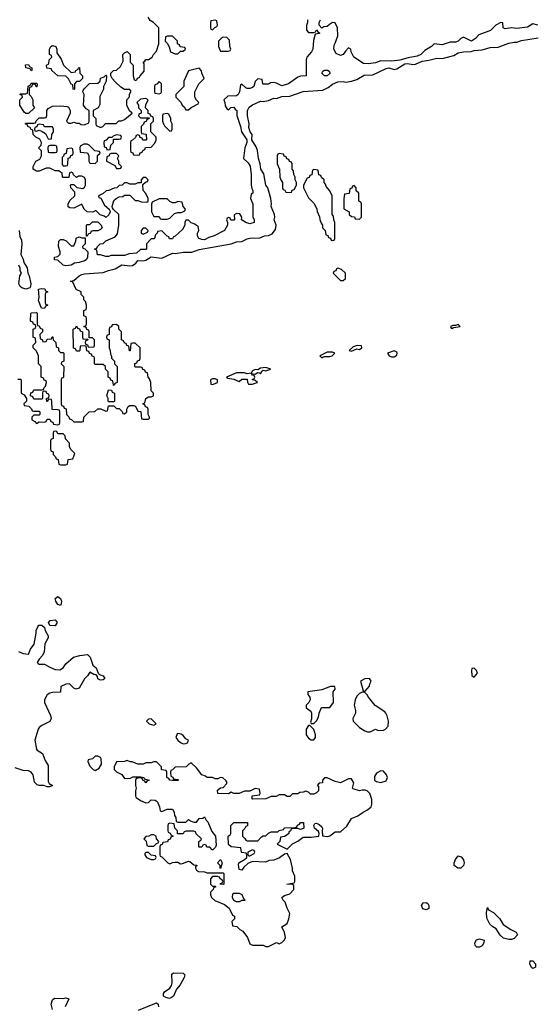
# Model space of a CAD drawing. Header units: inches. Extents: x 2601682 to 2755810, y 449311 to 584050.
# Tile 428 of 505: x 2701824 to 2705697, y 536749 to 544130. Entities that reach past the tile are written whole.
import ezdxf

# ---------------------------------------------------------------- set-up
doc = ezdxf.new("R2010")
doc.units = ezdxf.units.IN
doc.header["$MEASUREMENT"] = 0
doc.layers.add('C7503', color=7, linetype='Continuous')
doc.layers.add('C7504', color=7, linetype='Continuous')

msp = doc.modelspace()

# ---------------------------------------------------------------- linework, layer by layer
at = {"layer": 'C7503', "color": 2}
for points, elevation in [([(2702130, 539738), (2702110, 539745.2), (2702094, 539770), (2702090, 539792), (2702110, 539806), (2702130, 539791), (2702137.3, 539770), (2702136, 539750)], 2), ([(2702090, 539585.2), (2702049.3, 539589.3), (2702039, 539610), (2702053.2, 539626.8), (2702090.6, 539630.6), (2702104, 539610)], 2), ([(2705230, 539268), (2705214, 539266), (2705212, 539250), (2705212.7, 539212.7), (2705230, 539202), (2705255.3, 539230), (2705248, 539250)], 6), ([(2704446, 539190), (2704410, 539189.2), (2704378.8, 539170), (2704398, 539098), (2704410, 539094), (2704447.3, 539132.7), (2704448, 539150), (2704458, 539170)], 6), ([(2704186, 539130), (2704154, 539130), (2704090, 539105.2), (2703984.7, 539090), (2703984.7, 539070), (2703998, 539050), (2704001, 539030), (2703992, 539010), (2703971.3, 538990), (2703971.3, 538970), (2704006, 538946), (2704012, 538930), (2704012, 538888), (2704004.7, 538864.7), (2704010, 538854), (2704030, 538854), (2704050, 538874), (2704058, 538890), (2704067.3, 538912.7), (2704068, 538932), (2704087.3, 538972.7), (2704150, 538974), (2704175.3, 539010), (2704174, 539090), (2704188.7, 539110)], 6), ([(2704390, 539088), (2704370, 539078), (2704350, 539058), (2704338, 539030), (2704332, 538990), (2704342, 538950), (2704342, 538930), (2704322, 538890), (2704324.7, 538870), (2704370, 538824.7), (2704410, 538798), (2704430, 538791.3), (2704450, 538792), (2704490, 538812), (2704510, 538802), (2704550, 538804.7), (2704566, 538810), (2704587.3, 538832.7), (2704588, 538870), (2704578, 538910), (2704568, 538930), (2704560.4, 538940.4), (2704488.9, 538988.9), (2704438, 539050), (2704428.4, 539068.4), (2704410, 539086)], 6), ([(2702810, 538888), (2702790, 538886), (2702774, 538870), (2702794, 538850), (2702830, 538842), (2702846, 538850)], 6), ([(2703010, 538778), (2703004.9, 538775.1), (2702994.9, 538750), (2703008.7, 538728.7), (2703030, 538710.6), (2703050, 538702), (2703070, 538702.8), (2703082, 538710), (2703088.7, 538730), (2703070, 538739.3), (2703050, 538763.7), (2703034.3, 538774.3)], 6), ([(2703998, 538838), (2703990, 538838), (2703972, 538810), (2703971, 538770), (2703990, 538742.8), (2704010, 538730.8), (2704030, 538732), (2704042, 538750), (2704042, 538770), (2704034.6, 538794.6), (2704028.7, 538808.7)], 6), ([(2702410, 538608), (2702390, 538608), (2702370, 538588), (2702338, 538582), (2702334, 538570), (2702350, 538534), (2702374, 538510), (2702390, 538502), (2702420.4, 538519.6), (2702438, 538550), (2702435.3, 538590), (2702430, 538598)], 6), ([(2702630, 538575.3), (2702610, 538568.7), (2702550, 538566), (2702532, 538530), (2702532, 538510), (2702550, 538492), (2702590, 538472), (2702610, 538442), (2702655.3, 538444.7), (2702672.7, 538452.7), (2702730, 538454), (2702754, 538450), (2702758, 538438), (2702794, 538430), (2702778, 538422), (2702770, 538408), (2702762, 538422), (2702746, 538430), (2702742, 538442), (2702730, 538446), (2702698, 538442), (2702692.7, 538427.3), (2702692, 538390), (2702698, 538370), (2702691.3, 538350), (2702691.3, 538310), (2702698, 538298), (2702730, 538276), (2702770, 538258), (2702790, 538262), (2702810, 538282), (2702839.6, 538279.6), (2702854, 538270), (2702859.6, 538259.6), (2702872, 538230), (2702878, 538198), (2702890, 538194), (2702928.7, 538211.3), (2702970, 538212), (2702982, 538190), (2702983.6, 538163.6), (2702994, 538150), (2702998, 538118), (2703010, 538114), (2703070, 538114), (2703090, 538134), (2703103.6, 538123.6), (2703130, 538114), (2703150, 538114), (2703170, 538142), (2703196.4, 538143.6), (2703210, 538154), (2703222, 538130), (2703235.3, 538115.3), (2703264.7, 538044.7), (2703292, 538010), (2703298, 537942), (2703292.7, 537927.3), (2703272.7, 537907.3), (2703267.3, 537907.3), (2703250, 537926), (2703227.3, 537927.3), (2703222, 537942), (2703210, 537946), (2703198, 537942), (2703190, 537926), (2703170, 537926), (2703166, 537930), (2703166, 537970), (2703182, 537978), (2703186, 537990), (2703147.3, 538027.3), (2703142, 538042), (2703130, 538046), (2703070, 538046), (2703058, 538042), (2703050, 538026), (2703010, 538026), (2703006, 538030), (2703006, 538050), (2702986, 538070), (2702982, 538102), (2702950, 538106), (2702938, 538102), (2702934, 538090), (2702934, 538050), (2702938, 538038), (2702952.7, 538032.7), (2702958, 538018), (2702974, 538010), (2702958, 538002), (2702952.7, 537987.3), (2702938, 537982), (2702932.7, 537967.3), (2702898, 537962), (2702892.7, 537947.3), (2702878, 537942), (2702874, 537930), (2702874, 537870), (2702878, 537858), (2702890, 537854), (2702934, 537810), (2702950, 537802), (2702968.4, 537811.6), (2702990, 537814), (2703010, 537814), (2703030, 537802), (2703043.6, 537803.6), (2703090, 537822), (2703099.6, 537819.6), (2703130, 537794), (2703152.7, 537792.7), (2703152.7, 537787.3), (2703142, 537778), (2703142, 537770), (2703150, 537754), (2703163.6, 537743.6), (2703210, 537742), (2703230, 537734), (2703350, 537734), (2703354, 537730), (2703354, 537650), (2703350, 537646), (2703328, 537648), (2703330, 537654), (2703342, 537658), (2703346, 537670), (2703342, 537682), (2703326, 537690), (2703322, 537702), (2703310, 537706), (2703270, 537706), (2703254, 537690), (2703254, 537650), (2703270, 537634), (2703290, 537634), (2703294, 537630), (2703278, 537622), (2703274, 537610), (2703254, 537590), (2703254, 537570), (2703262, 537550), (2703286.4, 537526.4), (2703358, 537498), (2703394, 537470), (2703418, 537418), (2703434, 537410), (2703434, 537390), (2703414, 537370), (2703418, 537338), (2703451.6, 537331.6), (2703474, 537310), (2703496.9, 537296.9), (2703531.3, 537250), (2703550, 537202), (2703570, 537192), (2703650, 537191.3), (2703670, 537182), (2703690, 537182), (2703748.4, 537211.6), (2703770, 537202), (2703790, 537212), (2703810, 537232), (2703817.2, 537250), (2703810, 537286), (2703788, 537330), (2703830, 537354), (2703842, 537390), (2703848, 537430), (2703828, 537470), (2703813.6, 537513.6), (2703798, 537530), (2703788, 537550), (2703810, 537564.7), (2703850, 537578), (2703878, 537610), (2703878, 537638), (2703870, 537646), (2703826, 537650), (2703882, 537658), (2703886, 537670), (2703886, 537710), (2703869.1, 537749.1), (2703868.9, 537768.9), (2703854.8, 537834.8), (2703830, 537878), (2703810, 537875.3), (2703772.3, 537847.7), (2703730, 537829.3), (2703694.4, 537825.6), (2703665.4, 537814.6), (2703570, 537818), (2703535.3, 537804.7), (2703503.5, 537776.5), (2703490, 537755.3), (2703470, 537758), (2703463.1, 537796.9), (2703466, 537810), (2703510, 537834), (2703526, 537850), (2703526, 537870), (2703522, 537882), (2703490, 537886), (2703486, 537890), (2703482, 537922), (2703410, 537928.7), (2703390, 537946), (2703386, 538010), (2703402, 538018), (2703406, 538030), (2703406, 538090), (2703430, 538112), (2703532.7, 538112.7), (2703532.7, 538087.3), (2703518, 538082), (2703512.7, 538067.3), (2703494, 538050), (2703494, 538010), (2703512.7, 537992.7), (2703518, 537978), (2703530, 537974), (2703610, 537974), (2703636.4, 538003.6), (2703648.4, 538011.6), (2703670, 538012), (2703690, 538032), (2703710, 538042), (2703758, 538042), (2703768.4, 538051.6), (2703802, 538058), (2703806, 538070), (2703812.7, 538072.7), (2703890, 538074), (2703902, 538078), (2703907.3, 538092.7), (2703922, 538098), (2703928.4, 538111.6), (2703951.6, 538111.6), (2703954, 538070), (2703950, 538066), (2703930, 538058), (2703910, 538066), (2703870, 538066), (2703858, 538062), (2703854, 538050), (2703842, 538038), (2703842, 538030), (2703830, 538018), (2703810, 538006), (2703778, 538002), (2703774, 537970), (2703754, 537950), (2703830, 537912), (2703869.3, 537950.7), (2703909.3, 537970.7), (2703950, 538002), (2704010, 538002.8), (2704066, 538010), (2704068.7, 538030), (2704063.1, 538043.1), (2704034, 538070), (2704028, 538090), (2704036.4, 538103.6), (2704050, 538106), (2704070, 538097.3), (2704090, 538078), (2704094.8, 538070), (2704091, 538050), (2704092.7, 538012.7), (2704130, 538006), (2704150, 538011), (2704190, 538041), (2704230, 538042), (2704275.5, 538084.5), (2704310, 538142), (2704358, 538162), (2704398, 538190), (2704430, 538206), (2704459, 538230), (2704464, 538250), (2704463.1, 538283.1), (2704448, 538330), (2704428.9, 538348.9), (2704413.6, 538353.6), (2704390, 538354), (2704370, 538348.7), (2704323.1, 538363.1), (2704318, 538370), (2704328, 538410), (2704310, 538438), (2704290, 538438), (2704230, 538408.7), (2704190, 538418), (2704130, 538446), (2704110, 538446), (2704094, 538430), (2704094, 538410), (2704070, 538406), (2704054, 538390), (2704063.6, 538383.6), (2704064.9, 538350), (2704050, 538332.7), (2704030, 538324.5), (2704003.2, 538323.2), (2703990, 538338), (2703970, 538346), (2703950, 538338), (2703923.6, 538336.4), (2703910, 538326), (2703870, 538326), (2703850, 538306), (2703830, 538306), (2703810, 538318), (2703770, 538318), (2703747.3, 538307.3), (2703710, 538306), (2703670, 538288), (2703570, 538286), (2703566, 538290), (2703567.3, 538312.7), (2703622, 538318), (2703626, 538330), (2703622, 538362), (2703590, 538366), (2703550, 538346), (2703510, 538346), (2703470, 538328), (2703430, 538328), (2703410, 538338), (2703390, 538326), (2703308.4, 538328.4), (2703307.3, 538352.7), (2703328.4, 538371.6), (2703350, 538374), (2703376.4, 538403.6), (2703376.4, 538416.4), (2703370, 538426), (2703347.3, 538447.3), (2703330, 538448), (2703310, 538438), (2703290, 538438), (2703270, 538448), (2703230, 538448), (2703218, 538458), (2703190, 538468.7), (2703150, 538522), (2703110, 538558), (2703091.6, 538548.4), (2703071.6, 538528.4), (2702990, 538526), (2702970, 538506), (2702958, 538502), (2702954, 538490), (2702958, 538458), (2702972, 538452), (2702978, 538438), (2703010, 538434), (2703014, 538430), (2703010, 538426), (2702970, 538426), (2702948.4, 538428.4), (2702942, 538442), (2702926, 538450), (2702926, 538490), (2702922, 538502), (2702890, 538506), (2702886, 538510), (2702886, 538530), (2702850, 538566), (2702830, 538566), (2702810, 538558), (2702770, 538558), (2702750, 538548), (2702710, 538548), (2702667.3, 538567.3), (2702652.7, 538567.3)], 6), ([(2704530, 538498), (2704498, 538482), (2704482.8, 538457.2), (2704484.7, 538430), (2704498, 538418), (2704530, 538411), (2704570, 538424.7), (2704582, 538450), (2704574, 538470), (2704550, 538495.3)], 6), ([(2702830, 538018), (2702810, 538018), (2702791.6, 538008.4), (2702770, 538006), (2702754, 537990), (2702771.6, 537971.6), (2702778, 537938), (2702790, 537934), (2702830, 537934), (2702850, 537954), (2702862, 537958), (2702866, 537970), (2702848.4, 537988.4), (2702846, 538010)], 6), ([(2702790, 537886), (2702770, 537886), (2702762, 537878), (2702762, 537870), (2702774, 537850), (2702810, 537834), (2702830, 537834), (2702842, 537838), (2702846, 537850), (2702842, 537862), (2702810, 537866)], 6), ([(2703570, 537906), (2703534, 537890), (2703534, 537870), (2703542, 537862), (2703550, 537862), (2703582, 537878), (2703586, 537890), (2703582, 537902)], 6), ([(2703330, 537766), (2703326, 537770), (2703326, 537790), (2703308, 537810), (2703330, 537834), (2703342, 537810)], 6), ([(2705130, 537769), (2705109.3, 537769.3), (2705082, 537790), (2705082, 537810), (2705090, 537834), (2705110, 537862), (2705134.4, 537854.4), (2705150.7, 537830.7), (2705156, 537810), (2705150.8, 537789.2)], 2), ([(2703450, 537518), (2703430, 537526), (2703418, 537550), (2703422, 537578), (2703430, 537582), (2703470, 537582), (2703490, 537572), (2703502, 537542), (2703514, 537530), (2703510, 537526), (2703490, 537526), (2703470, 537518)], 6), ([(2704870, 537458), (2704845.2, 537465.2), (2704835.3, 537490), (2704848, 537510), (2704870, 537511.3), (2704883.6, 537503.6), (2704892, 537490), (2704890, 537468)], 2), ([(2705490, 537234), (2705450, 537244.5), (2705426.2, 537266.2), (2705395.6, 537315.6), (2705369.7, 537329.7), (2705348.2, 537348.2), (2705326.3, 537393.7), (2705324, 537436), (2705330, 537474), (2705338, 537458), (2705376.9, 537436.9), (2705422, 537390), (2705447.5, 537347.5), (2705504.7, 537310), (2705544.7, 537290), (2705556, 537270), (2705530, 537242.7), (2705510, 537235.1)], 2), ([(2705270, 537177), (2705250, 537178), (2705243.5, 537183.5), (2705238, 537190), (2705236.2, 537210), (2705248.4, 537231.6), (2705270, 537240.5), (2705304.7, 537230), (2705304, 537210), (2705290, 537186.6)], 2), ([(2705670, 537018), (2705663.1, 537023.1), (2705649.1, 537049.1), (2705650, 537074), (2705670, 537074), (2705691.1, 537051.1), (2705690, 537026)], 2), ([(2702946.8, 536793.2), (2702918.9, 536798.9), (2702902.7, 536810), (2702902.7, 536830), (2702910, 536841), (2702949.2, 536870), (2702962.7, 536890), (2702967, 536910), (2702964.7, 536975.3), (2702976.4, 536983.6), (2703050, 536981), (2703061, 536970), (2703057.3, 536950), (2703025.8, 536894.2), (2702998.8, 536861.2), (2702978, 536810), (2702970, 536804)], 2)]:
    msp.add_lwpolyline(points, close=True, dxfattribs=dict(at, elevation=elevation))
at = {"layer": 'C7503', "color": 2, "elevation": 2}
for points in [[(2701814.4, 539394.4), (2701850, 539378), (2701890, 539374), (2701906, 539410), (2701932.5, 539447.5), (2701948.7, 539530), (2701948.7, 539551.3), (2701960.4, 539579.6), (2701968.4, 539591.6), (2701990, 539592), (2702010, 539574), (2702014.8, 539550), (2702038, 539510), (2702036.9, 539496.9), (2702013.4, 539450), (2702007.3, 539390), (2701995.5, 539364.5), (2701970, 539335.3), (2701956, 539310), (2701962.5, 539302.5), (2701970, 539298.8), (2702010, 539298.8), (2702050, 539274.8), (2702090, 539258.8), (2702125.2, 539254.8), (2702148.7, 539270), (2702170, 539302), (2702228, 539350), (2702275.5, 539364.5), (2702331.1, 539371.1), (2702351.3, 539350), (2702371.1, 539291.1), (2702398, 539270), (2702411.6, 539231.6), (2702422, 539222), (2702450, 539212), (2702462, 539190), (2702450, 539182), (2702430, 539178), (2702408.7, 539188.7), (2702407.3, 539207.3), (2702398, 539218), (2702380.4, 539220.4), (2702350, 539238), (2702332, 539210), (2702310, 539188), (2702270, 539118), (2702246, 539110), (2702230, 539118), (2702198, 539150), (2702170, 539149.2), (2702131.3, 539130), (2702130, 539089), (2702070, 539085.2), (2702050, 539081.2), (2702030.7, 539069.3), (2702011, 539030), (2702011, 539010), (2702054.4, 538914.4), (2702058.8, 538890), (2702050.5, 538869.5), (2701990, 538838.4), (2701970, 538822.7), (2701961.6, 538810), (2701936.4, 538730), (2701950, 538662), (2701954.8, 538654.8), (2701996, 538630), (2702015.9, 538575.9), (2702038, 538538), (2702038, 538418), (2702044.7, 538404.7), (2702070.6, 538389.4), (2702050, 538378), (2702030, 538378), (2702006, 538390), (2701970, 538389.2), (2701954.5, 538394.5), (2701934.5, 538414.5), (2701925.2, 538470), (2701909, 538490), (2701890, 538499.5), (2701850, 538502), (2701790, 538520.7)], [(2702069, 536710), (2702059, 536750), (2702070, 536782), (2702086, 536794), (2702150, 536791), (2702170, 536796), (2702192, 536790), (2702166, 536730)], [(2702714.2, 536705.8), (2702850, 536760.7), (2702862.8, 536750), (2702864.9, 536730)]]:
    msp.add_lwpolyline(points, dxfattribs=at)
at = {"layer": 'C7504', "color": 2, "elevation": 6}
for points in [[(2703982, 544130), (2703982, 544110), (2703972.7, 544087.3), (2703972.7, 544052.7), (2703990, 544034), (2704030, 544034), (2704042, 544038), (2704050, 544054), (2704058, 544038), (2704074, 544030), (2704070, 544026), (2704038, 544022), (2704026.8, 543973.2), (2704021, 543910), (2704010.6, 543889.4), (2703976, 543850), (2703971, 543830), (2703972, 543710), (2703930, 543706), (2703910, 543698), (2703838, 543650), (2703790, 543634), (2703750, 543655.3), (2703730, 543658), (2703703.6, 543656.4), (2703690, 543646), (2703650, 543646), (2703646, 543650), (2703642, 543682), (2703610, 543686), (2703590, 543666), (2703578, 543630), (2703570, 543622), (2703550, 543615.3), (2703530, 543615.3), (2703518, 543618), (2703490, 543646), (2703478, 543642), (2703472, 543590), (2703462, 543570), (2703450, 543558), (2703383.6, 543556.4), (2703354, 543530), (2703362, 543510), (2703363.6, 543483.6), (2703378, 543458), (2703390, 543454), (2703407.3, 543472.7), (2703430, 543474), (2703438, 543458), (2703450.8, 543450), (2703451.6, 543411.6), (2703478, 543330), (2703486, 543290), (2703526, 543230), (2703526, 543210), (2703511, 543170), (2703502, 543090), (2703536.9, 543056.9), (2703550.7, 543030.7), (2703558, 542970), (2703558, 542890), (2703563.6, 542863.6), (2703571.3, 542850), (2703571.1, 542828.9), (2703558, 542822), (2703554, 542790), (2703571.3, 542750), (2703571.6, 542651.6), (2703582, 542630), (2703582, 542610), (2703550, 542599), (2703518, 542610), (2703486, 542630), (2703488, 542650), (2703475.3, 542675.3), (2703450, 542678), (2703432.7, 542667.3), (2703434, 542630), (2703430, 542626), (2703407.3, 542627.3), (2703402, 542642), (2703390, 542646), (2703378, 542642), (2703374, 542630), (2703382, 542610), (2703382, 542590), (2703358, 542550), (2703282, 542510), (2703243, 542497), (2703210, 542479.3), (2703190, 542481.2), (2703168, 542490), (2703158, 542510), (2703158, 542530), (2703166, 542550), (2703162, 542582), (2703150, 542586), (2703138, 542598), (2703110, 542606), (2703090, 542626), (2703070, 542626), (2703062, 542610), (2703062, 542590), (2703043.6, 542556.4), (2702990, 542506), (2702978, 542502), (2702970, 542486), (2702947.3, 542487.3), (2702942, 542502), (2702930, 542506), (2702890, 542546), (2702858, 542542), (2702854, 542530), (2702842, 542518), (2702834, 542490), (2702830, 542486), (2702810, 542486), (2702774, 542450), (2702774, 542410), (2702770, 542406), (2702730, 542406), (2702699.6, 542380.4), (2702645.4, 542374.6), (2702610, 542362), (2702510, 542362), (2702490, 542355.3), (2702470, 542355.3), (2702430, 542368), (2702407.3, 542367.3), (2702402, 542402), (2702386, 542410), (2702402, 542418), (2702406, 542430), (2702426, 542450), (2702450, 542452), (2702470, 542472), (2702539, 542501), (2702556.4, 542523.6), (2702568, 542590), (2702566, 542670), (2702527.3, 542707.3), (2702520.4, 542720.4), (2702518, 542730), (2702530, 542774), (2702546, 542790), (2702570, 542802), (2702596.4, 542803.6), (2702610, 542814), (2702650, 542814), (2702690, 542774), (2702710, 542774), (2702736.4, 542763.6), (2702778, 542762), (2702786, 542770), (2702786, 542790), (2702770, 542826), (2702748.4, 542848.4), (2702746, 542894), (2702767.3, 542912.7), (2702782, 542918), (2702786, 542930), (2702770, 542946), (2702750, 542946), (2702734, 542930), (2702734, 542906), (2702710, 542906), (2702690, 542898), (2702650, 542898), (2702630, 542906), (2702610, 542906), (2702591.6, 542888.4), (2702570, 542886), (2702551.6, 542868.4), (2702532.7, 542867.3), (2702491.6, 542848.4), (2702472.7, 542847.3), (2702450, 542826), (2702414, 542810), (2702418, 542798), (2702432.7, 542792.7), (2702459.6, 542739.6), (2702494, 542710), (2702499.6, 542699.6), (2702502, 542690), (2702492.7, 542667.3), (2702470, 542646), (2702456.4, 542656.4), (2702427.3, 542667.3), (2702396.4, 542696.4), (2702390, 542698), (2702372, 542688), (2702329, 542689), (2702308, 542710), (2702290, 542746), (2702230, 542718), (2702200.4, 542720.4), (2702188, 542728), (2702188, 542750), (2702203.1, 542776.9), (2702238, 542810), (2702236.4, 542836.4), (2702208.4, 542868.4), (2702206, 542890), (2702210, 542894), (2702230, 542894), (2702252.7, 542872.7), (2702296.4, 542863.6), (2702310, 542874), (2702318, 542890), (2702318, 542930), (2702310, 542946), (2702290, 542958), (2702263.6, 542956.4), (2702250, 542946), (2702227.3, 542967.3), (2702222, 542982), (2702210, 542986), (2702198, 542982), (2702192.7, 542947.3), (2702150, 542946), (2702146, 542950), (2702142, 542982), (2702130, 542986), (2702118, 542998), (2702090, 542998), (2702050, 543018), (2702023.6, 543016.4), (2701970, 542994), (2701950, 542995.3), (2701926, 543010), (2701926, 543030), (2701946, 543070), (2701974.6, 543085.4), (2701988, 543110), (2701987.3, 543147.3), (2701966, 543170), (2701986, 543190), (2701988, 543210), (2701974.6, 543234.6), (2701946, 543250), (2701926, 543270), (2701922, 543302), (2701910, 543306), (2701902, 543322), (2701886, 543330), (2701882, 543342), (2701866, 543350), (2701870, 543354), (2701930, 543354), (2701942, 543358), (2701947.3, 543372.7), (2701970, 543394), (2702010, 543394), (2702022, 543398), (2702027.3, 543412.7), (2702028, 543450), (2702036.4, 543463.6), (2702070, 543482), (2702130, 543484.7), (2702179.6, 543479.6), (2702190, 543474), (2702202, 543450), (2702202, 543430), (2702174, 543370), (2702190, 543354), (2702210, 543354), (2702230, 543362), (2702250, 543354), (2702270, 543354), (2702283.6, 543343.6), (2702310, 543342), (2702342, 543358), (2702346, 543370), (2702346, 543450), (2702321.2, 543461.2), (2702302, 543490), (2702308, 543570), (2702298, 543590), (2702300.4, 543599.6), (2702307.3, 543612.7), (2702347.3, 543652.7), (2702410, 543654), (2702426, 543670), (2702428.9, 543691.1), (2702458, 543702), (2702470, 543714), (2702474, 543710), (2702472, 543670), (2702452, 543630), (2702452, 543610), (2702425.4, 543554.6), (2702424.7, 543495.3), (2702411.1, 543468.9), (2702374, 543450), (2702374, 543410), (2702394, 543390), (2702394, 543350), (2702398, 543338), (2702430, 543322), (2702446, 543330), (2702468.4, 543351.6), (2702547.3, 543352.7), (2702568.4, 543371.6), (2702587.3, 543372.7), (2702610, 543382), (2702666, 543430), (2702647.3, 543447.3), (2702628, 543490), (2702626, 543530), (2702647.3, 543552.7), (2702648, 543572), (2702658, 543590), (2702656.4, 543596.4), (2702650, 543606), (2702610, 543606), (2702583.1, 543623.1), (2702541.2, 543661.2), (2702518, 543690), (2702506, 543710), (2702506, 543730), (2702526, 543750), (2702550, 543752), (2702580.4, 543779.6), (2702600.4, 543819.6), (2702598, 543870), (2702610, 543882), (2702630, 543892), (2702652, 543870), (2702652.7, 543812.7), (2702674, 543790), (2702674, 543710), (2702682, 543682), (2702690, 543674), (2702702, 543678), (2702707.3, 543692.7), (2702722, 543698), (2702726, 543710), (2702756.4, 543743.6), (2702758, 543798), (2702748.4, 543811.6), (2702762, 543818), (2702768.4, 543831.6), (2702790, 543832), (2702818, 543850), (2702828, 543870), (2702850, 543894), (2702866, 543950), (2702866, 544070), (2702826, 544110), (2702803.1, 544123.1), (2702788, 544150)], [(2705708.1, 544088.1), (2705670, 544098), (2705630, 544073.2), (2705550, 544064), (2705510, 544069.2), (2705462, 544062), (2705448.4, 544068.4), (2705446, 544106), (2705430, 544108), (2705394, 544090), (2705354, 544050), (2705264.7, 544015.3), (2705242, 543990), (2705210, 543968.7), (2705150, 543998), (2705130, 543988), (2705110, 543968.7), (2705090, 543962), (2705050, 543961.2), (2704990, 543942), (2704930, 543948), (2704910.9, 543929.1), (2704860.7, 543899.3), (2704830, 543869), (2704804.5, 543855.5), (2704735.9, 543844.1), (2704673.2, 543826.8), (2704610, 543819.5), (2704530, 543821.2), (2704490, 543806), (2704438, 543798), (2704400.4, 543800.4), (2704328.9, 543848.9), (2704308.4, 543888.4), (2704306, 543910), (2704290, 543918), (2704266.4, 543893.6), (2704250, 543868), (2704230, 543862), (2704196.4, 543876.4), (2704178, 543910), (2704180.4, 543939.6), (2704190, 543954), (2704208, 544010), (2704206, 544070), (2704190, 544106), (2704170, 544108), (2704145.4, 544094.6), (2704130, 544078), (2704104.7, 544075.3), (2704090, 544066), (2704068, 544088), (2704068, 544110), (2704078, 544130)], [(2701810, 541434), (2701830, 541434), (2701834, 541430), (2701834, 541330), (2701858, 541318), (2701874, 541290), (2701874, 541270), (2701854, 541250), (2701858, 541238), (2701892.7, 541232.7), (2701912.7, 541212.7), (2701918, 541198), (2701930, 541194), (2701970, 541194), (2701974, 541190), (2701974, 541170), (2701970, 541166), (2701930, 541166), (2701914, 541150), (2701914, 541130), (2701938, 541118), (2701950, 541102), (2701970, 541114), (2702007.3, 541112.7), (2702022, 541118), (2702030, 541134), (2702050, 541134), (2702058, 541118), (2702072.7, 541112.7), (2702078, 541098), (2702110, 541094), (2702122, 541098), (2702126, 541110), (2702126, 541190), (2702122, 541202), (2702110, 541206), (2702067.3, 541207.3), (2702066, 541270), (2702062, 541282), (2702050, 541286), (2702038, 541282), (2702032.7, 541267.3), (2702027.3, 541267.3), (2702026, 541290), (2702042, 541298), (2702046, 541310), (2702042, 541322), (2702027.3, 541327.3), (2702022, 541342), (2702010, 541346), (2701998, 541342), (2701994, 541330), (2701994, 541290), (2701990, 541286), (2701930, 541286), (2701922, 541302), (2701906, 541310), (2701907.3, 541332.7), (2701922, 541338), (2701930, 541354), (2701990, 541354), (2702002, 541358), (2702007.3, 541372.7), (2702018, 541382), (2702026, 541410), (2702022, 541422), (2702007.3, 541427.3), (2702002, 541442), (2701986, 541450), (2701986, 541530), (2701966, 541550), (2701966, 541610), (2701950, 541646), (2701926, 541670), (2701926, 541690), (2701946, 541710), (2701942, 541742), (2701926, 541750), (2701926, 541810), (2701942, 541818), (2701946, 541830), (2701942, 541842), (2701927.3, 541847.3), (2701922, 541862), (2701906, 541870), (2701907.3, 541927.3), (2701912, 541932), (2701950, 541934), (2701954, 541930), (2701954, 541850), (2701958, 541838), (2701970, 541834), (2701978, 541818), (2701994, 541810), (2701994, 541790), (2701974, 541770), (2701978, 541738), (2701992.7, 541732.7), (2701998, 541718), (2702010, 541714), (2702022, 541718), (2702030, 541734), (2702062, 541738), (2702067.3, 541752.7), (2702072.7, 541752.7), (2702074, 541730), (2702094, 541710), (2702098, 541678), (2702114, 541670), (2702114, 541650), (2702130, 541634), (2702150, 541634), (2702154, 541630), (2702154, 541570), (2702138, 541562), (2702134, 541550), (2702154, 541530), (2702152.7, 541452.7), (2702150, 541446), (2702138, 541442), (2702134, 541430), (2702134, 541250), (2702138, 541238), (2702152.7, 541232.7), (2702158, 541218), (2702172.7, 541212.7), (2702174, 541170), (2702192.7, 541152.7), (2702198, 541138), (2702212.7, 541132.7), (2702230, 541114), (2702290, 541114), (2702302, 541118), (2702306, 541150), (2702346, 541190), (2702387.3, 541192.7), (2702410, 541212), (2702431.6, 541211.6), (2702470, 541194), (2702482, 541198), (2702490, 541234), (2702530, 541234), (2702550, 541214), (2702570, 541214), (2702592.7, 541192.7), (2702598, 541178), (2702610, 541174), (2702626, 541190), (2702626, 541210), (2702638, 541230), (2702650, 541238), (2702678, 541238), (2702692.7, 541232.7), (2702710, 541194), (2702732.7, 541192.7), (2702738, 541138), (2702750, 541134), (2702790, 541134), (2702798, 541142), (2702798, 541150), (2702786, 541170), (2702786, 541210), (2702782, 541222), (2702767.3, 541227.3), (2702762, 541242), (2702746, 541250), (2702762, 541258), (2702768.7, 541291.3), (2702790, 541302), (2702810, 541302), (2702826, 541310), (2702826, 541330), (2702808.4, 541348.4), (2702806, 541410), (2702796.4, 541436.4), (2702786, 541450), (2702782, 541482), (2702767.3, 541487.3), (2702762, 541502), (2702747.3, 541507.3), (2702742, 541522), (2702730, 541526), (2702690, 541526), (2702686, 541530), (2702687.3, 541552.7), (2702702, 541558), (2702707.3, 541572.7), (2702722, 541578), (2702726, 541590), (2702726, 541670), (2702690, 541706), (2702670, 541706), (2702658, 541702), (2702651.6, 541648.4), (2702647.3, 541647.3), (2702642, 541682), (2702627.3, 541687.3), (2702622, 541702), (2702610, 541706), (2702602, 541722), (2702586, 541730), (2702586, 541790), (2702566, 541810), (2702566, 541830), (2702550, 541846), (2702518, 541842), (2702512.7, 541827.3), (2702498, 541822), (2702494, 541810), (2702494, 541770), (2702478, 541762), (2702474, 541750), (2702478, 541738), (2702494, 541730), (2702494, 541670), (2702502, 541650), (2702503.6, 541623.6), (2702512.7, 541607.3), (2702512.7, 541592.7), (2702534, 541570), (2702534, 541550), (2702554, 541530), (2702554, 541410), (2702538, 541402), (2702532.7, 541387.3), (2702526, 541390), (2702522, 541422), (2702507.3, 541427.3), (2702502, 541442), (2702486, 541450), (2702486, 541490), (2702466, 541510), (2702466, 541530), (2702450, 541546), (2702390, 541546), (2702386, 541550), (2702386, 541590), (2702382, 541602), (2702367.3, 541607.3), (2702362, 541622), (2702347.3, 541627.3), (2702342, 541642), (2702327.3, 541647.3), (2702322, 541682), (2702310, 541686), (2702278, 541682), (2702274, 541650), (2702270, 541646), (2702250, 541646), (2702242, 541662), (2702227.3, 541667.3), (2702226, 541810), (2702242, 541818), (2702250, 541834), (2702258, 541818), (2702272.7, 541812.7), (2702278, 541798), (2702294, 541790), (2702294, 541750), (2702298, 541738), (2702334, 541734), (2702332.7, 541727.3), (2702318, 541722), (2702314, 541710), (2702318, 541698), (2702332.7, 541692.7), (2702338, 541678), (2702350, 541674), (2702382, 541678), (2702386, 541690), (2702386, 541730), (2702370, 541746), (2702346, 541746), (2702346, 541790), (2702342, 541802), (2702327.3, 541807.3), (2702322, 541822), (2702306, 541830), (2702322, 541838), (2702326, 541850), (2702326, 541890), (2702322, 541902), (2702306, 541910), (2702306, 541950), (2702322, 541958), (2702326, 541970), (2702326, 541990), (2702316.4, 542016.4), (2702306, 542030), (2702306, 542050), (2702286, 542070), (2702286, 542090), (2702247.3, 542107.3), (2702222, 542162), (2702206, 542170), (2702230, 542174), (2702268.7, 542210), (2702290, 542221), (2702310, 542226), (2702450, 542236), (2702490, 542250.7), (2702538.6, 542261.4), (2702590, 542291), (2702650, 542284.9), (2702670, 542287.3), (2702694.8, 542305.2), (2702710, 542324.7), (2702750, 542321), (2702770, 542326), (2702809, 542351), (2702890, 542342.8), (2702970, 542378.8), (2702990, 542376), (2703052.5, 542387.5), (2703113.8, 542386.2), (2703170, 542407.3), (2703410, 542450.5), (2703450, 542463.8), (2703490, 542467.3), (2703530, 542488), (2703550, 542493.1), (2703624.8, 542495.2), (2703658, 542510), (2703690, 542513.1), (2703715.8, 542524.2), (2703742.4, 542557.6), (2703746, 542590), (2703732.7, 542630), (2703737.2, 542650), (2703733.2, 542670), (2703709.5, 542730), (2703712.7, 542750), (2703707.3, 542790), (2703683.7, 542870), (2703669.7, 542890), (2703655.3, 542975.3), (2703632.3, 543010), (2703627, 543050), (2703614.5, 543090), (2703606.6, 543150), (2703596.9, 543176.9), (2703565.2, 543230), (2703566, 543270), (2703552.3, 543290), (2703542.4, 543322.4), (2703542.9, 543350), (2703532, 543410), (2703532.3, 543450), (2703545.1, 543474.9), (2703570, 543492.7), (2703630, 543519.1), (2703650, 543517.3), (2703690, 543524), (2703730, 543540.7), (2703750, 543539.1), (2703790, 543554), (2703850, 543557.3), (2703950, 543592.7), (2704097.5, 543602.5), (2704137.5, 543622.5), (2704170, 543646.8), (2704210, 543663), (2704250, 543667.3), (2704270, 543660.7), (2704312.1, 543667.9), (2704350, 543682), (2704407, 543713), (2704470, 543717.6), (2704570, 543763.7), (2704590, 543768.5), (2704630, 543757.1), (2704650, 543760.4), (2704710, 543799.1), (2704730, 543800.5), (2704770, 543793.4), (2704790, 543796.3), (2704840.1, 543819.9), (2704890, 543826.4), (2704950, 543841.6), (2704990, 543839.3), (2705010, 543843), (2705078, 543862), (2705110, 543881.6), (2705150, 543888.4), (2705209.3, 543890.7), (2705230, 543898.8), (2705290, 543904.9), (2705350, 543920.5), (2705410, 543923), (2705490, 543954.9), (2705530, 543962), (2705550, 543960.7), (2705585.4, 543974.6), (2705710, 543994)], [(2701821, 542550), (2701825.4, 542505.4), (2701836.9, 542476.9), (2701841, 542450), (2701831.3, 542370), (2701850, 542334), (2701856, 542310), (2701878.8, 542270), (2701884.7, 542230), (2701894.8, 542210), (2701906.8, 542150), (2701906, 542130), (2701899.8, 542120.2), (2701870, 542109.2), (2701840.2, 542120.2), (2701828, 542130), (2701818, 542150), (2701826, 542210), (2701838, 542230), (2701828.4, 542248.4), (2701827.3, 542267.3), (2701818, 542290)]]:
    msp.add_lwpolyline(points, dxfattribs=at)
for points in [[(2703290, 544126), (2703258, 544122), (2703254, 544110), (2703254, 544070), (2703258, 544058), (2703270, 544054), (2703287.3, 544072.7), (2703302, 544078), (2703306, 544090), (2703302, 544122)], [(2702932.7, 544007.3), (2702918, 544002), (2702914, 543970), (2702930, 543954), (2702945.4, 543925.4), (2702954, 543890), (2702990, 543874), (2703010, 543874), (2703030, 543894), (2703050, 543894), (2703066, 543910), (2703062, 543922), (2703027.3, 543927.3), (2703022, 543942), (2703006, 543950), (2703006, 543970), (2702970, 544006)], [(2703350, 543998), (2703334, 543990), (2703314, 543970), (2703314, 543930), (2703323.6, 543903.6), (2703330, 543894), (2703390, 543894), (2703402, 543898), (2703406, 543910), (2703398, 543930), (2703396.4, 543976.4), (2703376.4, 543996.4)], [(2702210, 543734), (2702242, 543738), (2702246, 543750), (2702262, 543758), (2702266, 543770), (2702272.7, 543772.7), (2702274, 543730), (2702294, 543710), (2702294, 543690), (2702272.7, 543667.3), (2702250, 543666), (2702234, 543650), (2702234, 543610), (2702230, 543606), (2702226, 543610), (2702222, 543642), (2702210, 543646), (2702190, 543686), (2702170, 543706), (2702110, 543708), (2702066, 543750), (2702062, 543762), (2702027.3, 543767.3), (2702026, 543790), (2702042, 543798), (2702046, 543830), (2702066, 543850), (2702062, 543862), (2702048, 543868), (2702048, 543910), (2702058, 543930), (2702070, 543936), (2702094, 543930), (2702102, 543910), (2702102, 543882), (2702135.3, 543835.3), (2702152, 543790)], [(2701910, 543746), (2701902, 543762), (2701868.9, 543768.9), (2701867.3, 543792.7), (2701890, 543794), (2701898, 543778), (2701914, 543770), (2701914, 543750)], [(2703170, 543766), (2703090, 543746), (2703054, 543670), (2703054, 543630), (2702994, 543570), (2702994, 543550), (2703031.3, 543511.3), (2703042, 543490), (2703056.9, 543476.9), (2703070, 543454), (2703090, 543454), (2703108.4, 543471.6), (2703162, 543498), (2703166, 543510), (2703150, 543526), (2703138, 543550), (2703138, 543590), (2703168, 543650), (2703206, 543690), (2703188.4, 543728.4), (2703187.3, 543747.3)], [(2704130, 543709), (2704108, 543710), (2704088.9, 543728.9), (2704096.4, 543743.6), (2704110, 543751.3), (2704131.1, 543751.1), (2704143.6, 543743.6), (2704151.3, 543730)], [(2701947.3, 543627.3), (2701942, 543642), (2701930, 543646), (2701918, 543642), (2701912.7, 543627.3), (2701898, 543622), (2701894, 543610), (2701894, 543570), (2701910, 543554), (2701922, 543530), (2701922, 543490), (2701934, 543470), (2701890, 543426), (2701870, 543426), (2701856.4, 543436.4), (2701826, 543490), (2701826, 543530), (2701846, 543550), (2701842, 543562), (2701826, 543570), (2701830, 543574), (2701870, 543574), (2701882, 543578), (2701887.3, 543632.7), (2701902, 543638), (2701910, 543654), (2701950, 543654), (2701954, 543650), (2701952.7, 543627.3)], [(2702870, 543666), (2702852.7, 543647.3), (2702838, 543642), (2702834, 543630), (2702834, 543590), (2702838, 543578), (2702870, 543574), (2702882, 543578), (2702886, 543590), (2702886, 543650)], [(2702770, 543538), (2702730, 543535.3), (2702702, 543510), (2702714, 543490), (2702714, 543470), (2702734, 543450), (2702734, 543430), (2702718, 543422), (2702714, 543410), (2702730, 543394), (2702794, 543394), (2702792.7, 543387.3), (2702778, 543382), (2702772.7, 543367.3), (2702758, 543362), (2702752.7, 543347.3), (2702734, 543330), (2702734, 543290), (2702738, 543278), (2702772.7, 543272.7), (2702774, 543230), (2702770, 543226), (2702747.3, 543227.3), (2702742, 543242), (2702727.3, 543247.3), (2702722, 543262), (2702710, 543266), (2702698, 543262), (2702692.7, 543247.3), (2702670, 543226), (2702658, 543222), (2702654, 543210), (2702654, 543150), (2702658, 543138), (2702672.7, 543132.7), (2702678, 543118), (2702710, 543114), (2702722, 543118), (2702727.3, 543132.7), (2702742, 543138), (2702746, 543150), (2702762, 543158), (2702767.3, 543172.7), (2702810, 543174), (2702836.4, 543203.6), (2702846, 543230), (2702846, 543250), (2702806, 543290), (2702806, 543350), (2702826, 543370), (2702826, 543390), (2702822, 543402), (2702806, 543406), (2702802, 543422), (2702787.3, 543427.3), (2702786, 543450), (2702766, 543470), (2702768.4, 543491.6), (2702786, 543530)], [(2702930, 543426), (2702898, 543422), (2702894, 543410), (2702894, 543370), (2702902, 543350), (2702910, 543334), (2702950, 543294), (2702962, 543298), (2702966, 543310), (2702966, 543350), (2702958, 543370), (2702958, 543390), (2702942, 543422)], [(2701970, 543346), (2701958, 543342), (2701952.7, 543327.3), (2701938, 543322), (2701934, 543310), (2701938, 543298), (2701950, 543294), (2701970, 543302), (2701992.7, 543292.7), (2702018, 543278), (2702038, 543238), (2702050, 543234), (2702062, 543238), (2702066, 543270), (2702078, 543290), (2702078, 543310), (2702070, 543326), (2702010, 543326), (2702002, 543342)], [(2702550, 543266), (2702523.6, 543256.4), (2702514, 543246), (2702490, 543246), (2702472.7, 543227.3), (2702458, 543222), (2702454, 543210), (2702458, 543178), (2702472.7, 543172.7), (2702478, 543158), (2702490, 543154), (2702502, 543158), (2702506, 543190), (2702526, 543210), (2702526, 543234), (2702570, 543234), (2702582, 543238), (2702586, 543250), (2702582, 543262)], [(2702090, 543186), (2702050, 543186), (2702038, 543182), (2702034, 543170), (2702038, 543138), (2702050, 543134), (2702090, 543134), (2702102, 543138), (2702106, 543150), (2702102, 543182)], [(2702210, 543166), (2702178, 543162), (2702172.7, 543127.3), (2702158, 543122), (2702152.7, 543107.3), (2702142, 543098), (2702143.6, 543043.6), (2702150, 543034), (2702170, 543034), (2702182, 543038), (2702186, 543050), (2702187.3, 543092.7), (2702202, 543098), (2702207.3, 543112.7), (2702222, 543118), (2702226, 543130), (2702222, 543162)], [(2702330, 543198), (2702303.6, 543196.4), (2702278, 543182), (2702274, 543170), (2702278, 543138), (2702332.7, 543132.7), (2702342, 543110), (2702342, 543070), (2702350, 543054), (2702390, 543052), (2702408, 543070), (2702408, 543112), (2702426, 543130), (2702422, 543142), (2702387.3, 543147.3), (2702346, 543190)], [(2702550, 543126), (2702510, 543126), (2702498, 543122), (2702494, 543110), (2702478, 543102), (2702474, 543070), (2702538, 543038), (2702550, 543014), (2702570, 543014), (2702582, 543018), (2702586, 543030), (2702566, 543050), (2702568, 543070), (2702558, 543090), (2702566, 543110)], [(2703770, 543126), (2703758, 543122), (2703754, 543110), (2703754, 543050), (2703772, 543010), (2703774, 542950), (2703783.6, 542923.6), (2703794, 542910), (2703794, 542870), (2703798, 542858), (2703812.7, 542852.7), (2703818, 542838), (2703850, 542834), (2703862, 542838), (2703867.3, 542852.7), (2703882, 542858), (2703898, 542890), (2703898, 542910), (2703888.4, 542928.4), (2703888, 542950), (2703878, 542970), (2703876.4, 542996.4), (2703866, 543010), (2703866, 543050), (2703862, 543062), (2703847.3, 543067.3), (2703842, 543082), (2703827.3, 543087.3), (2703822, 543102), (2703807.3, 543107.3), (2703802, 543122)], [(2704030, 543006), (2704018, 543002), (2704012.7, 542967.3), (2703998, 542962), (2703992.7, 542947.3), (2703978, 542942), (2703952, 542890), (2703952, 542870), (2703990, 542794), (2704030, 542754), (2704051.6, 542711.6), (2704052.7, 542692.7), (2704071.6, 542651.6), (2704072.7, 542632.7), (2704083.6, 542603.6), (2704094, 542590), (2704094, 542570), (2704114, 542550), (2704118, 542518), (2704132.7, 542512.7), (2704138, 542498), (2704152.7, 542492.7), (2704158, 542478), (2704170, 542474), (2704182, 542478), (2704186, 542490), (2704186, 542610), (2704178, 542630), (2704176.4, 542656.4), (2704166, 542670), (2704166, 542810), (2704150, 542846), (2704120.4, 542880.4), (2704116.4, 542896.4), (2704106, 542910), (2704106, 542930), (2704087.3, 542947.3), (2704082, 542962), (2704067.3, 542967.3), (2704062, 543002)], [(2704330, 542886), (2704318, 542882), (2704312.7, 542867.3), (2704298, 542862), (2704292.7, 542827.3), (2704258, 542822), (2704252.7, 542787.3), (2704252.7, 542712.7), (2704294, 542690), (2704294, 542670), (2704310, 542654), (2704332.7, 542652.7), (2704338, 542638), (2704370, 542634), (2704386, 542650), (2704386, 542750), (2704382, 542762), (2704366, 542770), (2704366, 542830), (2704347.3, 542847.3), (2704346, 542870)], [(2702930, 542786), (2702870, 542786), (2702818, 542762), (2702812.7, 542747.3), (2702812, 542690), (2702830, 542654), (2702870, 542654), (2702878, 542638), (2702890, 542634), (2702930, 542634), (2702950, 542642), (2702984, 542676), (2703010, 542684.7), (2703036.4, 542683.6), (2703062, 542698), (2703066, 542710), (2703048.4, 542728.4), (2703042, 542762), (2703010, 542766), (2702990, 542758), (2702970, 542758), (2702950, 542766)], [(2702326, 542506), (2702326, 542590), (2702330, 542594), (2702350, 542594), (2702370, 542614), (2702410, 542614), (2702434, 542590), (2702442, 542570), (2702430, 542558), (2702410, 542548), (2702372.7, 542547.3), (2702358, 542542), (2702354, 542530), (2702338, 542522), (2702330, 542506)], [(2702770, 542566), (2702750, 542566), (2702734, 542550), (2702734, 542530), (2702750, 542522), (2702782, 542538), (2702786, 542550)], [(2702290, 542494), (2702314, 542494), (2702314, 542450), (2702294, 542430), (2702298, 542418), (2702312.7, 542412.7), (2702334, 542390), (2702332.7, 542347.3), (2702322, 542330), (2702310, 542322), (2702270, 542309), (2702235.3, 542304.7), (2702210, 542289.3), (2702170, 542284), (2702150, 542288.7), (2702110, 542328), (2702086, 542330), (2702086, 542350), (2702110, 542354), (2702127.3, 542372.7), (2702128, 542390), (2702115.3, 542430), (2702118, 542470), (2702130, 542482), (2702150, 542482), (2702171.3, 542471.3), (2702210, 542434), (2702230, 542434), (2702246, 542470), (2702247.3, 542492.7), (2702270, 542502)], [(2704210, 542266), (2704198, 542262), (2704192.7, 542247.3), (2704178, 542242), (2704174, 542230), (2704230, 542174), (2704250, 542174), (2704266, 542190), (2704266, 542230), (2704236.4, 542256.4)], [(2702010, 541966), (2701987.3, 541967.3), (2701964.7, 542024.7), (2701969, 542050), (2701966, 542110), (2701984.7, 542115.3), (2702012, 542112), (2702018, 542098), (2702034, 542090), (2702018, 542082), (2702014, 542070), (2702014, 542010), (2702018, 541998), (2702034, 541990), (2702018, 541982)], [(2705110, 541846), (2705090, 541838), (2705070, 541838), (2705054, 541830), (2705058, 541818), (2705070, 541814), (2705076.4, 541823.6), (2705110, 541827.3), (2705126, 541830)], [(2704352.7, 541687.3), (2704323.6, 541676.4), (2704294, 541650), (2704310, 541646), (2704350, 541662), (2704370, 541658), (2704388, 541670), (2704386, 541686)], [(2704170, 541638), (2704130, 541638), (2704074, 541610), (2704090, 541594), (2704098, 541602), (2704110, 541604.7), (2704150, 541606), (2704166, 541610), (2704186, 541630)], [(2704630, 541648), (2704582, 541630), (2704594, 541610), (2704610, 541602), (2704630, 541602), (2704650, 541614), (2704654, 541630), (2704650, 541638)], [(2703670, 541522), (2703630, 541518), (2703610, 541506), (2703590, 541508), (2703570, 541498), (2703559.6, 541480.4), (2703530, 541475.3), (2703510, 541482), (2703450, 541482), (2703374, 541450), (2703383.6, 541443.6), (2703430, 541436), (2703470, 541418), (2703490, 541434), (2703530, 541434), (2703531.6, 541411.6), (2703538, 541398), (2703570, 541398), (2703590, 541404.7), (2703606, 541410), (2703590, 541426), (2703568.9, 541428.9), (2703570, 541434), (2703582, 541438), (2703586, 541450), (2703582, 541462), (2703570, 541466), (2703562, 541478), (2703590, 541472), (2703610, 541484.7), (2703622, 541482), (2703630, 541474), (2703642, 541498), (2703650, 541502), (2703670, 541498), (2703706, 541510)], [(2703290, 541438), (2703270, 541438), (2703254, 541430), (2703258, 541398), (2703270, 541394), (2703290, 541402), (2703306, 541410), (2703306, 541430)], [(2702490, 541266), (2702486, 541270), (2702486, 541290), (2702478, 541310), (2702490, 541354), (2702512.7, 541352.7), (2702518, 541338), (2702534, 541330), (2702534, 541270), (2702530, 541266)], [(2702090, 541046), (2702078, 541042), (2702074, 541030), (2702074, 540990), (2702058, 540982), (2702054, 540970), (2702054, 540910), (2702058, 540898), (2702074, 540890), (2702074, 540870), (2702092.7, 540852.7), (2702098, 540838), (2702112.7, 540832.7), (2702118, 540798), (2702130, 540794), (2702170, 540794), (2702182, 540798), (2702187.3, 540832.7), (2702222, 540838), (2702238, 540878), (2702207.3, 540907.3), (2702198, 540930), (2702196.4, 540956.4), (2702167.3, 540987.3), (2702166, 541010), (2702150, 541026), (2702110, 541026), (2702102, 541042)]]:
    msp.add_lwpolyline(points, close=True, dxfattribs=at)

doc.saveas('drawing.dxf')
